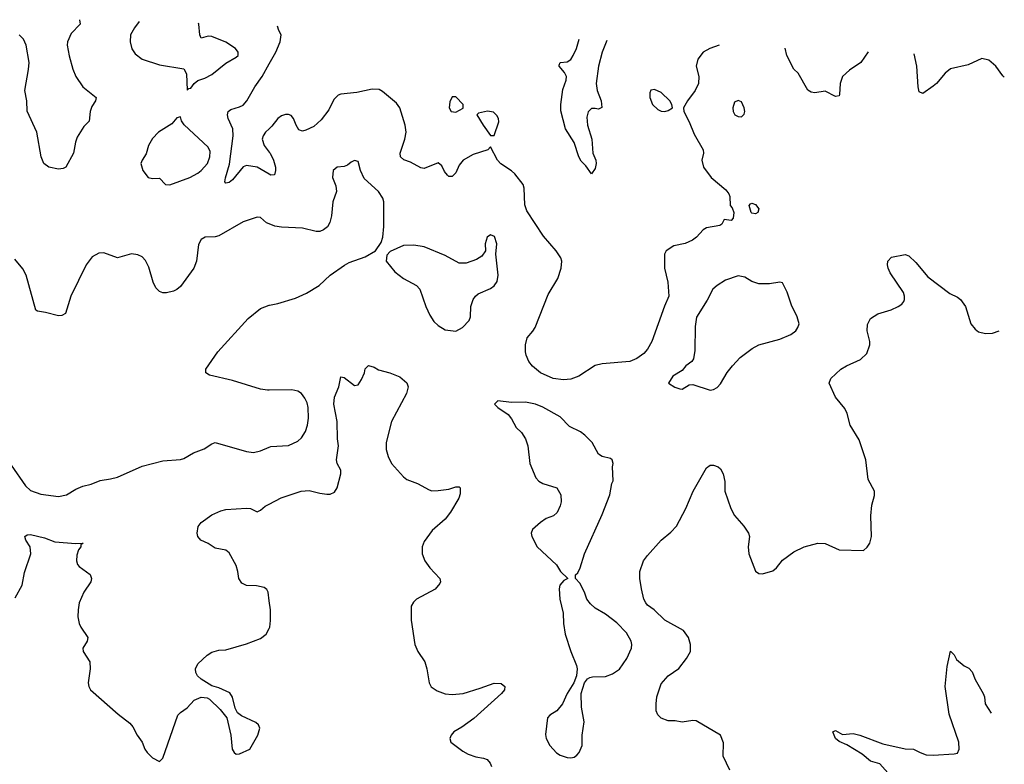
# Model space of a CAD drawing. Header units: inches. Extents: x 1839270 to 1929235, y 762242 to 910350.
# Tile 362 of 362: x 1918568 to 1924218, y 903723 to 907996. Entities that reach past the tile are written whole.
import ezdxf

# ---------------------------------------------------------------- set-up
doc = ezdxf.new("R2010")
doc.units = ezdxf.units.IN
doc.header["$MEASUREMENT"] = 0
doc.layers.add('B9910', color=7, linetype='Continuous')
doc.layers.add('B9920', color=7, linetype='Continuous')

msp = doc.modelspace()

# ---------------------------------------------------------------- linework, layer by layer
at = {"layer": 'B9910', "color": 5}
for points, elevation in [([(1918910.8, 907996.2), (1918914.3, 907970), (1918863.9, 907916.1), (1918842.3, 907870), (1918839.5, 907850), (1918852.1, 907787.9), (1918873, 907713), (1918891.1, 907671.1), (1918930.3, 907610.3), (1919007.3, 907550), (1919003, 907530), (1918982.9, 907497.1), (1918972.7, 907470), (1918966, 907414), (1918936.9, 907383.1), (1918898.3, 907321.7), (1918887.5, 907292.5), (1918877, 907230), (1918833.7, 907150), (1918817.6, 907142.4), (1918790, 907138.8), (1918735.6, 907150), (1918707.3, 907170), (1918690.9, 907210), (1918666, 907350), (1918611.5, 907471.5), (1918608.3, 907530), (1918597.5, 907590), (1918619, 907710), (1918622, 907750), (1918604.2, 907850), (1918590, 907883.9), (1918564.2, 907910)], 720), ([(1919253, 907986.7), (1919226, 907950), (1919203.8, 907910), (1919202.4, 907870), (1919211.3, 907828.7), (1919230, 907800.7), (1919270, 907770.6), (1919370, 907738), (1919510, 907714.8), (1919524.9, 907684.9), (1919530, 907592), (1919539, 907601), (1919550, 907604), (1919569.5, 907630.5), (1919590, 907647.7), (1919630, 907660.5), (1919670, 907681.6), (1919750, 907747), (1919810, 907780.5), (1919820.9, 907790), (1919822, 907810), (1919806.6, 907830), (1919750, 907867.6), (1919670, 907900.7), (1919650, 907902), (1919609.6, 907889.6), (1919601.6, 907910), (1919596.4, 907970), (1919593.9, 907977.1)], 740), ([(1920000, 907109.4), (1919930, 907149.7), (1919870, 907159.1), (1919850, 907152.1), (1919790, 907077.2), (1919770, 907062.6), (1919750, 907057.2), (1919745.4, 907065.4), (1919748.7, 907088.7), (1919772.7, 907167.3), (1919793.6, 907330), (1919790.6, 907370), (1919764.1, 907430), (1919760.8, 907450), (1919764.4, 907470), (1919779, 907481), (1919830, 907495.2), (1919850, 907506.4), (1919871.6, 907530), (1919916.8, 907610), (1919960.2, 907670), (1920000, 907742.6)], 720), ([(1920000, 907369.8), (1919979.3, 907350), (1919964.8, 907330), (1919959.8, 907310), (1919970, 907274), (1920000, 907235.8)], 720), ([(1920000, 906824), (1919985.2, 906830), (1919950, 906861.2), (1919930, 906862), (1919850, 906836.3), (1919710, 906755.6), (1919690, 906749.7), (1919632.2, 906747.8), (1919610, 906735.1), (1919593.7, 906706.3), (1919582.4, 906610), (1919568, 906570), (1919490, 906464.5), (1919470, 906447.6), (1919450, 906438.4), (1919410, 906428), (1919390, 906428), (1919370, 906436.2), (1919350, 906458), (1919334.3, 906490), (1919310, 906576), (1919290, 906615.1), (1919270, 906636.2), (1919245.8, 906645.8), (1919210, 906651.6), (1919130, 906629.4), (1919050, 906658), (1919022.8, 906657.2), (1918984.4, 906635.6), (1918950, 906589.3), (1918861.1, 906410), (1918830.3, 906309.7), (1918810, 906299.3), (1918790, 906296.2), (1918716.4, 906316.4), (1918670, 906322.9), (1918660.9, 906330), (1918606, 906530), (1918586, 906566), (1918541, 906621)], 740), ([(1920000, 905870.8), (1919990, 905870.7), (1919950, 905875.8), (1919790, 905925.1), (1919656.3, 905956.3), (1919636, 905970), (1919637, 905990), (1919704.2, 906090), (1919879.3, 906280.7), (1919950, 906338.8), (1920000, 906358)], 740), ([(1918518.9, 905438.9), (1918600.4, 905320.4), (1918630, 905293.4), (1918690, 905272.9), (1918790, 905259.6), (1918836, 905270), (1918890, 905302.3), (1918930, 905319), (1918977.2, 905330), (1919030, 905351.6), (1919090, 905360.3), (1919128.5, 905371.5), (1919270, 905433.1), (1919390, 905463.7), (1919490, 905472), (1919510, 905477.6), (1919566, 905510), (1919626, 905534), (1919670, 905562.6), (1919690, 905568.8), (1919870, 905517.6), (1919910, 905513.2), (1919950, 905522), (1920000, 905542.4)], 740), ([(1920000, 904661.3), (1919994, 904710), (1919985.6, 904725.6), (1919970, 904737), (1919926.6, 904746.6), (1919870, 904749.7), (1919842.8, 904762.8), (1919826, 904790), (1919820.5, 904830), (1919810, 904864), (1919770, 904936.2), (1919750, 904951.3), (1919690, 904963.5), (1919649.8, 904989.8), (1919606.6, 905010), (1919589.7, 905030), (1919587.1, 905050), (1919592.4, 905087.6), (1919609.6, 905110), (1919670, 905155.3), (1919721.8, 905178.2), (1919750, 905184.6), (1919870, 905192.7), (1919892, 905190), (1919930, 905171.3), (1919950, 905181), (1919976.3, 905203.7), (1920000, 905215.9)], 720), ([(1918542.3, 904677.7), (1918581.6, 904750), (1918596.2, 904823.8), (1918631.1, 904930), (1918627.8, 904970), (1918603.7, 905010), (1918597.2, 905030), (1918610, 905040.7), (1918630, 905042), (1918710, 905022.4), (1918770, 905000.3), (1918889.6, 904990.4), (1918931.6, 904991.6), (1918918, 904982), (1918918, 904970), (1918906.4, 904953.6), (1918896.7, 904923.3), (1918894.6, 904890), (1918900.3, 904870), (1918910, 904857.1), (1918971.5, 904811.5), (1918980.4, 904790), (1918976.4, 904770), (1918935.2, 904710), (1918910.2, 904650), (1918902.6, 904610), (1918902.2, 904570), (1918909.1, 904530), (1918918.5, 904510), (1918958.9, 904450), (1918956, 904430), (1918930.3, 904390), (1918932.2, 904370), (1918970.3, 904310), (1918971.7, 904271.7), (1918960.2, 904190), (1918964.4, 904170), (1918974.9, 904150), (1919132.4, 904010), (1919199.3, 903959.3), (1919217.4, 903937.4), (1919241.6, 903890), (1919270.5, 903850), (1919286, 903810), (1919299.1, 903790), (1919330, 903760.7), (1919370, 903738.8), (1919390, 903758), (1919475.1, 904004.9), (1919490, 904020.7), (1919530, 904047.7), (1919570, 904090.7), (1919610, 904107.3), (1919644.5, 904104.5), (1919657.5, 904097.5), (1919717.6, 904037.6), (1919756, 903990), (1919780.5, 903890), (1919787.3, 903810), (1919798, 903790), (1919810, 903781), (1919830, 903782.8), (1919889, 903810), (1919934, 903890), (1919945.2, 903930), (1919939, 903950), (1919923.2, 903963.2), (1919840.7, 904000.7), (1919818, 904018), (1919804.5, 904044.5), (1919790, 904108.7), (1919773.1, 904133.1), (1919710, 904160.9), (1919670, 904172.7), (1919610, 904211.8), (1919588.2, 904230), (1919578, 904250), (1919577.4, 904270), (1919590, 904300.4), (1919642.9, 904350), (1919670, 904366), (1919710, 904377.6), (1919750, 904380.5), (1919870, 904413.4), (1919950, 904445.3), (1919981.6, 904470), (1920000, 904502.9)], 720)]:
    msp.add_lwpolyline(points, dxfattribs=dict(at, elevation=elevation))
at = {"layer": 'B9910', "color": 5, "elevation": 740}
msp.add_lwpolyline([(1919490, 907438), (1919470, 907432.7), (1919441.4, 907398.6), (1919364.9, 907350), (1919330, 907315.1), (1919306.4, 907273.6), (1919293.7, 907226.3), (1919270.7, 907190), (1919264, 907170), (1919274.8, 907130), (1919306, 907090), (1919330, 907084), (1919370, 907086.8), (1919404.7, 907050), (1919430, 907048.7), (1919543.7, 907090), (1919590, 907115.3), (1919610, 907130.3), (1919644.8, 907170), (1919659.8, 907210), (1919660.3, 907240.3), (1919650, 907265.1), (1919512.5, 907392.5), (1919496.3, 907416.3)], close=True, dxfattribs=at)
at = {"layer": 'B9920', "color": 5}
for points, elevation in [([(1920000, 907742.6), (1920037, 907810), (1920062.4, 907870), (1920068.3, 907910), (1920054.5, 907934.5), (1920046.8, 907958.2)], 720), ([(1921936.7, 907876.9), (1921909.6, 907810), (1921889.6, 907730), (1921875.2, 907630), (1921882.7, 907590), (1921905.4, 907530), (1921908.2, 907491.8), (1921890, 907482.4), (1921870, 907487.1), (1921850, 907485.7), (1921830, 907467.3), (1921822.5, 907437.5), (1921826.5, 907390), (1921851.8, 907310), (1921856.3, 907230), (1921874.2, 907190), (1921876.9, 907170), (1921870, 907142.9), (1921850, 907112.3), (1921817, 907157), (1921790, 907184.2), (1921776, 907210), (1921750, 907291.8), (1921699.7, 907370), (1921672.8, 907472.8), (1921673.5, 907510), (1921685, 907595), (1921703.4, 907650), (1921705.6, 907670), (1921693.8, 907693.8), (1921663.4, 907730), (1921663.8, 907736.2), (1921669.9, 907750.1), (1921710, 907754.2), (1921730, 907768.4), (1921744.6, 907790), (1921763.4, 907830), (1921778.6, 907883.7)], 680), ([(1922582, 907849.2), (1922528, 907830), (1922489.4, 907810.6), (1922459.5, 907770), (1922450.3, 907730), (1922465.8, 907670), (1922462.6, 907630), (1922445, 907590), (1922400.9, 907530), (1922378, 907490), (1922378.4, 907470), (1922409.5, 907409.5), (1922438.3, 907338.3), (1922490.4, 907250), (1922492.7, 907230), (1922481.6, 907190), (1922491.8, 907150), (1922535.3, 907090), (1922620, 907020), (1922637.3, 906997.3), (1922642.3, 906982.3), (1922644.9, 906930), (1922656.3, 906916.3), (1922666, 906890), (1922662, 906858), (1922650, 906844), (1922610, 906849), (1922597, 906823), (1922584.9, 906815.1), (1922510, 906801.6), (1922490.3, 906790), (1922452.6, 906747.4), (1922429.3, 906730.7), (1922387.7, 906712.3), (1922322.3, 906697.7), (1922277, 906670), (1922269, 906650), (1922268.2, 906570), (1922286.9, 906490), (1922293.8, 906410), (1922267.6, 906352.4), (1922196.3, 906150), (1922170, 906105.1), (1922150, 906081), (1922110, 906052), (1922070, 906035.5), (1921910, 906020.8), (1921870, 906012.2), (1921777.1, 905950), (1921730, 905932.8), (1921688.8, 905928.8), (1921630, 905936.8), (1921557, 905970), (1921510, 906007.6), (1921490, 906034.5), (1921474.5, 906070), (1921469.8, 906090), (1921469.8, 906130), (1921479.8, 906170), (1921512.2, 906207.8), (1921525.3, 906230), (1921600, 906420), (1921656.8, 906510), (1921675, 906570), (1921678.4, 906610), (1921672.5, 906630), (1921646.4, 906670), (1921574.6, 906754.6), (1921478.6, 906898.6), (1921465.8, 906934.2), (1921462.8, 907030), (1921456.8, 907050), (1921410, 907111.3), (1921390, 907129.6), (1921328.8, 907168.8), (1921309.5, 907190), (1921270, 907266), (1921254, 907250), (1921170, 907222), (1921112.7, 907190), (1921090, 907160.7), (1921070, 907116.9), (1921050, 907097.2), (1921030, 907097.2), (1921023.1, 907103.1), (1921005.6, 907125.6), (1920990, 907158.4), (1920970, 907174.7), (1920890, 907143), (1920870, 907145.7), (1920810, 907178.7), (1920771.6, 907191.6), (1920754, 907210), (1920750.8, 907230), (1920777.7, 907310), (1920785.4, 907350), (1920779.1, 907390), (1920749.8, 907490), (1920730, 907517.7), (1920650, 907583.6), (1920630, 907595.1), (1920590, 907598), (1920502.5, 907577.5), (1920410.3, 907569.7), (1920396.5, 907563.5), (1920370, 907538), (1920341.7, 907478.3), (1920297.7, 907422.3), (1920256.1, 907383.9), (1920210, 907362), (1920190, 907356.9), (1920170, 907363.6), (1920153.7, 907390), (1920139.7, 907430), (1920125.9, 907445.9), (1920110, 907452.8), (1920092.5, 907452.5), (1920070, 907444.2), (1920050, 907428.7), (1920015.4, 907384.6), (1920000, 907369.8)], 720), ([(1923437.5, 907812.4), (1923394, 907750), (1923330, 907707.2), (1923289.5, 907670.5), (1923275.8, 907630), (1923273, 907567), (1923270, 907559), (1923250, 907556.2), (1923190, 907586), (1923130, 907576.9), (1923110, 907580.5), (1923090, 907592.3), (1923035.1, 907690), (1923010, 907712.7), (1922969.8, 907789.8), (1922959.9, 907832.9)], 720), ([(1924218.2, 907666.7), (1924210, 907674.5), (1924170, 907729.6), (1924130, 907764.2), (1924090, 907773.3), (1924010, 907737.2), (1923910, 907714.3), (1923878.4, 907690), (1923828.2, 907630), (1923810, 907615.1), (1923750, 907573.2), (1923730, 907582), (1923723.6, 907610), (1923716, 907730), (1923700.5, 907801.1)], 720), ([(1920000, 907235.8), (1920004.6, 907230), (1920025.2, 907190), (1920036, 907150), (1920036.5, 907130), (1920030, 907106.6), (1920010, 907103.6), (1920000, 907109.4)], 720), ([(1920000, 906358), (1920001.5, 906358.5), (1920050, 906367.3), (1920150, 906397.1), (1920213.4, 906426.6), (1920286, 906470), (1920349.7, 906530.3), (1920431.9, 906588.1), (1920458, 906602), (1920550, 906634.8), (1920609.4, 906670.6), (1920643.2, 906716.8), (1920652.5, 906747.5), (1920658, 906810), (1920657.6, 906950), (1920651.1, 906971.1), (1920627, 907010), (1920545.1, 907085.1), (1920522.9, 907130), (1920510, 907182), (1920490, 907189), (1920470, 907179), (1920450, 907161.2), (1920430, 907153.2), (1920390, 907149), (1920367.7, 907130), (1920363.8, 907090), (1920382.8, 907042.8), (1920386, 907010), (1920364.9, 906950), (1920356.4, 906870), (1920347.7, 906832.3), (1920333.4, 906806.6), (1920310.5, 906789.5), (1920290, 906781.2), (1920270, 906781.2), (1920190, 906800.7), (1920070, 906804.7), (1920031.3, 906811.3), (1920000, 906824)], 740), ([(1922643.5, 903690), (1922605.6, 903770), (1922606.3, 903846.3), (1922589.6, 903889.6), (1922450, 903972.3), (1922430, 903975.1), (1922370, 903965.1), (1922330, 903971.6), (1922290, 903971.6), (1922250, 903987), (1922230, 904006), (1922220.5, 904030), (1922219.7, 904070), (1922225.1, 904110), (1922250, 904185.5), (1922289.7, 904230), (1922350, 904273.1), (1922394.2, 904330), (1922417.4, 904370), (1922418.2, 904410), (1922406.2, 904450), (1922376.9, 904490), (1922269.2, 904549.2), (1922209, 904609), (1922170, 904636.9), (1922160.4, 904650), (1922149.8, 904670), (1922135.8, 904730), (1922125.7, 904790), (1922126.6, 904830), (1922147.6, 904890), (1922170, 904922), (1922249.4, 905010), (1922304.2, 905055.8), (1922337, 905090), (1922389.7, 905190.3), (1922433.3, 905290), (1922510, 905424), (1922530, 905439.5), (1922550, 905440.5), (1922576, 905430), (1922590, 905418.8), (1922604.4, 905390), (1922613.8, 905346.2), (1922614.9, 905290), (1922648.2, 905190), (1922670.4, 905150), (1922723, 905090), (1922750.5, 905050), (1922755.5, 905030), (1922748.2, 904970), (1922752.7, 904930), (1922790, 904831), (1922810, 904817.3), (1922830, 904816.3), (1922890, 904834), (1922910, 904850.8), (1922945.4, 904894.6), (1923010, 904941.6), (1923070, 904970.5), (1923147.2, 904992.8), (1923190, 904990.6), (1923270, 904954), (1923409.2, 904950.8), (1923431.9, 904968.1), (1923447.3, 904992.7), (1923455.1, 905030), (1923451.5, 905148.5), (1923458.4, 905210), (1923474.2, 905265.9), (1923473, 905290), (1923437.7, 905357.7), (1923424.4, 905470), (1923385.7, 905585.7), (1923334.3, 905670), (1923316.6, 905736.6), (1923303.9, 905763.9), (1923249, 905830), (1923214, 905910), (1923222.5, 905937.5), (1923280.9, 905990), (1923312.7, 906010), (1923393.1, 906046.9), (1923430, 906080.7), (1923447.3, 906130), (1923447.3, 906150), (1923432, 906210), (1923432.7, 906247.3), (1923450, 906281), (1923491.5, 906308.5), (1923569.6, 906330.3), (1923610, 906350.5), (1923630, 906363.8), (1923640.8, 906379.2), (1923645.6, 906390), (1923645.6, 906410), (1923640.5, 906430), (1923563.3, 906543.3), (1923552, 906570), (1923547.3, 906590), (1923549.6, 906610), (1923570, 906633.4), (1923650, 906647.7), (1923670, 906640.7), (1923710, 906602), (1923780.2, 906520.2), (1923904.8, 906424.8), (1923950, 906403.8), (1923967.7, 906390), (1923996.4, 906350), (1924025.3, 906250), (1924050, 906219.3), (1924070, 906205.3), (1924110, 906195.3), (1924150, 906197.4), (1924187.8, 906210.1)], 720), ([(1920000, 905215.9), (1920068.6, 905251.4), (1920184, 905290), (1920230, 905294.6), (1920290, 905278.3), (1920330, 905272.9), (1920350, 905273.4), (1920375.1, 905284.9), (1920390.7, 905309.3), (1920411.4, 905390), (1920411.4, 905410), (1920389.2, 905449.2), (1920385.5, 905470), (1920397.6, 905550), (1920391.1, 905591.1), (1920389.8, 905690), (1920370.7, 905790), (1920374.8, 905830), (1920398.5, 905890), (1920410, 905946), (1920430, 905942), (1920490, 905897.3), (1920510, 905901), (1920530, 905931.3), (1920546, 905970), (1920550, 905992), (1920569.2, 906010.8), (1920602, 906002), (1920627.5, 905987.5), (1920692, 905970), (1920750, 905946), (1920790, 905911.3), (1920797.3, 905890), (1920787.7, 905850), (1920701.5, 905690), (1920670.4, 905570), (1920670.4, 905530), (1920682.4, 905490), (1920701.6, 905450), (1920770, 905373.4), (1920790, 905357.3), (1920850, 905334.4), (1920917.2, 905297.2), (1920933, 905293), (1920970, 905294), (1921030, 905302.4), (1921070, 905314.8), (1921090, 905316), (1921096, 905310), (1921095.9, 905275.9), (1921088.2, 905250), (1921040.3, 905170), (1921008.9, 905130), (1920934.9, 905065.1), (1920890, 905000.7), (1920876.9, 904970), (1920877.8, 904930), (1920892.8, 904890), (1920921.5, 904850), (1920979.3, 904790), (1920983.1, 904770), (1920979.3, 904760.7), (1920952.5, 904727.5), (1920846, 904670), (1920827.3, 904652.7), (1920814.9, 904630), (1920814.6, 904550), (1920836.3, 904410), (1920853.4, 904370), (1920892.2, 904310), (1920904.9, 904270), (1920917.1, 904190), (1920930, 904168), (1920964.5, 904144.5), (1921010, 904127.1), (1921050, 904123.2), (1921112.7, 904130), (1921210, 904159.1), (1921290, 904189.2), (1921330, 904187.2), (1921352.2, 904170), (1921350.3, 904150), (1921332.9, 904130), (1921174.9, 903985.1), (1921104.4, 903935.6), (1921059.1, 903910), (1921043.8, 903890), (1921037.1, 903870), (1921043, 903850), (1921110, 903799.1), (1921141.7, 903781.7), (1921185.5, 903765.5), (1921230, 903758.7), (1921250.5, 903750), (1921268.2, 903730), (1921275.3, 903710)], 720), ([(1920000, 905542.4), (1920010, 905546.5), (1920110, 905552.4), (1920163.5, 905576.5), (1920184.4, 905595.6), (1920207.2, 905632.8), (1920219.3, 905670), (1920225, 905710), (1920222.9, 905770), (1920216.9, 905796.9), (1920205, 905825), (1920186, 905850), (1920163.9, 905863.9), (1920130, 905872.2), (1920000, 905870.8)], 740), ([(1920000, 904502.9), (1920004, 904510), (1920008.2, 904548.2), (1920006.3, 904610), (1920000, 904661.3)], 720), ([(1923550, 903673.1), (1923504.8, 903724.8), (1923450, 903740.6), (1923401.8, 903781.8), (1923314.7, 903834.7), (1923270, 903853.3), (1923248.6, 903870), (1923234, 903910), (1923250, 903916.4), (1923290, 903894), (1923350, 903899.1), (1923389.8, 903890.2), (1923520.9, 903840.9), (1923650, 903812.4), (1923698, 903810), (1923734.8, 903790), (1923770, 903777.6), (1923810, 903775.3), (1923930, 903782), (1923950, 903786.8), (1923958.4, 903810), (1923956.4, 903850), (1923901.7, 904010), (1923878.3, 904170), (1923890, 904284.7), (1923910, 904372), (1923930, 904351.3), (1923943.8, 904323.8), (1923987.5, 904287.5), (1924013.7, 904273.7), (1924033.2, 904253.2), (1924050.6, 904210), (1924097.1, 904130), (1924104.4, 904110), (1924108.8, 904070), (1924142, 904016.8)], 680)]:
    msp.add_lwpolyline(points, dxfattribs=dict(at, elevation=elevation))
for points, elevation in [([(1922210, 907595.8), (1922190, 907592), (1922183.9, 907576.1), (1922184.2, 907550), (1922199.5, 907510), (1922230, 907481.1), (1922250, 907471.8), (1922270, 907469), (1922290, 907474.9), (1922313.2, 907490), (1922309.6, 907510), (1922298.9, 907530), (1922250, 907578.5)], 720), ([(1921050, 907554), (1921036.1, 907523.9), (1921033, 907490), (1921044, 907470), (1921070, 907466.4), (1921112.1, 907487.9), (1921113.2, 907510), (1921070, 907553.2)], 720), ([(1922690, 907532.7), (1922670, 907522), (1922660.5, 907490), (1922663, 907470), (1922671.3, 907450), (1922690, 907440.7), (1922710, 907438.8), (1922725.6, 907454.4), (1922729.2, 907470), (1922726, 907490), (1922710, 907524)], 740), ([(1921252.1, 907472.1), (1921201, 907459), (1921192, 907450), (1921226.8, 907390), (1921270, 907332), (1921290, 907332), (1921317, 907410), (1921315.1, 907430), (1921306.8, 907446.8), (1921286, 907466)], 720), ([(1922790, 906882.7), (1922770, 906885.2), (1922765.2, 906890), (1922754, 906930), (1922760.9, 906939.1), (1922770, 906942.8), (1922790, 906934.9), (1922810.4, 906910), (1922804.7, 906890)], 720), ([(1921270, 906761.2), (1921250, 906748.7), (1921239.1, 906710), (1921240.7, 906670), (1921220.5, 906639.5), (1921190, 906620.9), (1921130, 906598.4), (1921090, 906599.5), (1921010, 906642.7), (1920890, 906692.3), (1920830, 906702.7), (1920770, 906701.2), (1920694.4, 906665.6), (1920675.3, 906644.7), (1920671, 906610), (1920721, 906550), (1920770, 906510.8), (1920844.7, 906470), (1920864.7, 906450), (1920899.1, 906350), (1920921.4, 906301.4), (1920944.8, 906264.8), (1920970, 906240.5), (1921010, 906215.5), (1921070, 906208), (1921109.6, 906230.4), (1921146.6, 906270), (1921154, 906290), (1921156.2, 906350), (1921169.4, 906390), (1921182.7, 906410), (1921198, 906422), (1921270, 906453.4), (1921291.2, 906468.8), (1921307.2, 906492.8), (1921314.5, 906530), (1921300.9, 906650), (1921305.2, 906710), (1921291.9, 906751.9)], 740), ([(1922690, 906526.9), (1922618.5, 906501.5), (1922570, 906471.6), (1922546.4, 906450), (1922513.1, 906386.9), (1922451.7, 906288.3), (1922444.8, 906235.2), (1922443, 906097), (1922434.8, 906050), (1922424.5, 906035.5), (1922391, 906010), (1922370, 905982), (1922316, 905950), (1922292, 905910), (1922327.1, 905887.1), (1922356.9, 905876.9), (1922370, 905876), (1922410, 905901), (1922430, 905902.8), (1922530, 905870.4), (1922550, 905873), (1922570, 905884.9), (1922590, 905907.3), (1922628.4, 905971.6), (1922658, 906010), (1922703.3, 906056.7), (1922771.1, 906108.9), (1922809.7, 906130.3), (1922930, 906163.1), (1922994, 906190), (1923021.2, 906210), (1923034, 906230), (1923041.2, 906250), (1923029.5, 906290), (1922997.4, 906357.4), (1922972.8, 906432.8), (1922945.6, 906485.6), (1922929.3, 906489.3), (1922870, 906479.5), (1922810, 906479.5), (1922770, 906494), (1922730, 906518)], 740), ([(1921311.6, 905808.4), (1921292, 905790), (1921312, 905770), (1921370.5, 905730.5), (1921390, 905706), (1921416.1, 905656.1), (1921446.8, 905626.8), (1921471.2, 905591.2), (1921484.7, 905550), (1921495.3, 905450), (1921530, 905367.3), (1921547.4, 905347.4), (1921570, 905334.9), (1921651.3, 905310), (1921674, 905270), (1921674.8, 905230), (1921670, 905206), (1921652.8, 905167.2), (1921630.5, 905149.5), (1921590, 905132.7), (1921556, 905110), (1921510.8, 905070), (1921502.8, 905050), (1921506.8, 905030), (1921537.3, 904970), (1921647.5, 904867.5), (1921671, 904830), (1921714, 904790), (1921690, 904778), (1921666.8, 904750), (1921662.8, 904730), (1921667.3, 904670), (1921687.3, 904590), (1921688, 904530), (1921698, 904470), (1921730.3, 904370.3), (1921764, 904290), (1921766.8, 904270), (1921762.8, 904230), (1921747.3, 904190), (1921710, 904129), (1921682, 904070), (1921650, 904029.2), (1921610, 904005.2), (1921597.3, 903990), (1921585.8, 903894.2), (1921588.4, 903870), (1921610.4, 903830), (1921649.1, 903789.1), (1921670, 903775.8), (1921710, 903761.1), (1921730, 903759.5), (1921750, 903764.4), (1921765.4, 903774.6), (1921777.6, 903790), (1921795.8, 903830), (1921796, 903890), (1921806.7, 903966.7), (1921791.3, 904050), (1921789.3, 904130), (1921809.1, 904190.9), (1921826, 904214), (1921839.3, 904220.7), (1921855.1, 904224.9), (1921930, 904227.2), (1921970, 904242.6), (1922010, 904268.5), (1922051.5, 904330), (1922078.4, 904390), (1922080.7, 904410), (1922076.2, 904430), (1922050, 904478), (1921994.9, 904534.9), (1921930, 904584.5), (1921870, 904619.5), (1921844.4, 904644.4), (1921822.7, 904670), (1921809.2, 904710), (1921782.7, 904762.7), (1921758, 904790), (1921758, 904810), (1921770, 904822), (1921785.2, 904850), (1921809.5, 904930), (1921910, 905156), (1921955.1, 905270), (1921966, 905334), (1921974, 905350), (1921969, 905431), (1921974, 905450), (1921968, 905470), (1921958, 905478), (1921910, 905488.7), (1921890, 905502), (1921853.2, 905570), (1921811.3, 905611.3), (1921786, 905630), (1921722.2, 905662.2), (1921670, 905716.2), (1921570, 905771.6), (1921528.7, 905790), (1921470, 905800.7), (1921390, 905799)], 740)]:
    msp.add_lwpolyline(points, close=True, dxfattribs=dict(at, elevation=elevation))

doc.saveas('drawing.dxf')
